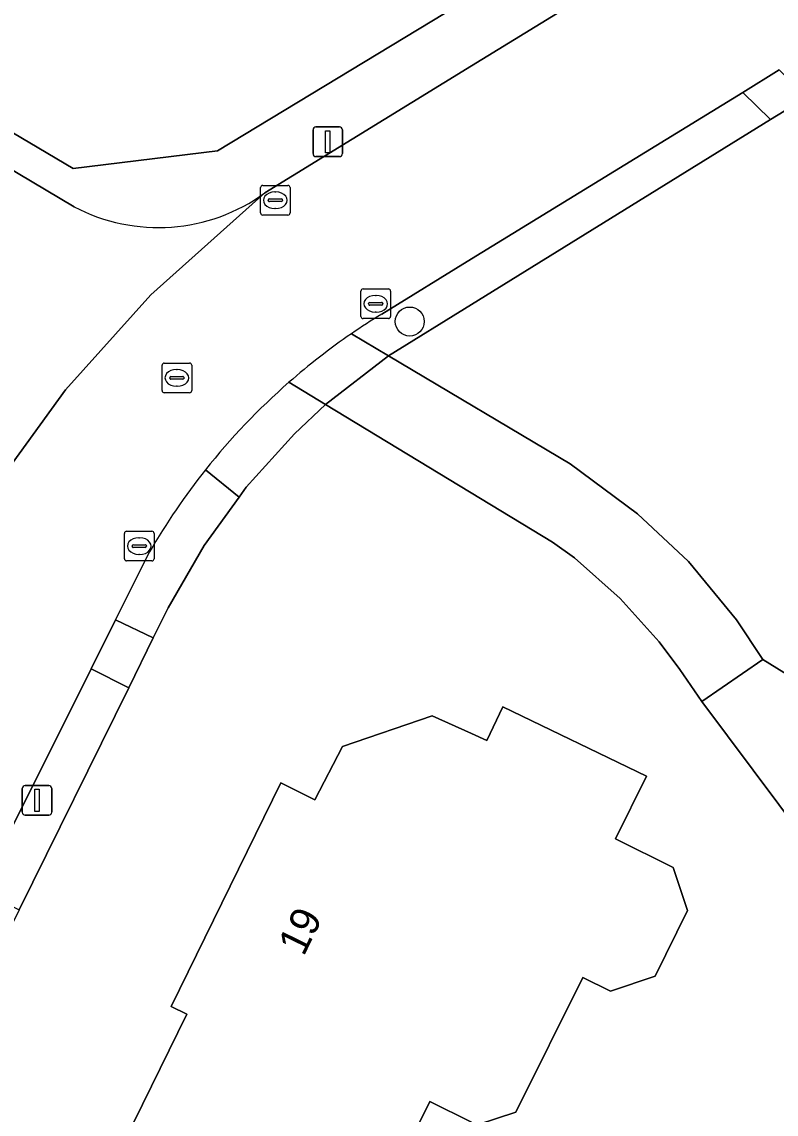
# Model space of a CAD drawing. Extents: x 157320 to 158835, y 386650 to 388491.
# Drawn here: x 158484.84 to 158510.27, y 387338.65 to 387375.48 of the extents above; entities that cross this region are included whole.
import ezdxf

# ---------------------------------------------------------------- set-up
doc = ezdxf.new("R2010")
doc.units = 0
for name, color, linetype in [('IMGEO_Boom', 7, 'Continuous'), ('IMGEO_Erf', 7, 'Continuous'), ('IMGEO_Groenvoorziening', 7, 'Continuous'), ('IMGEO_Kolk', 7, 'Continuous'), ('IMGEO_Lichtmast', 7, 'Continuous'), ('IMGEO_Loofbos', 7, 'Continuous'), ('IMGEO_Pand', 7, 'Continuous'), ('IMGEO_Pand_nummerreeks', 7, 'Continuous'), ('IMGEO_Rijbaan_lokaal_gesloten', 7, 'Continuous'), ('IMGEO_Rioolput', 7, 'Continuous'), ('IMGEO_Voetpad_halfverhard', 7, 'Continuous'), ('IMGEO_Voetpad_open', 7, 'Continuous')]:
    doc.layers.add(name, color=color, linetype=linetype)

msp = doc.modelspace()

# ---------------------------------------------------------------- linework, layer by layer
at = {"layer": 'IMGEO_Boom'}
msp.add_circle((158497.918, 387365.377), 0.489, dxfattribs=at)
at = {"layer": 'IMGEO_Erf'}
for points in [[(158458.293, 387499.306), (158432.755, 387446.083), (158431.8, 387446.555), (158419.674, 387421.772), (158416.256, 387414.898), (158417.087, 387412.093), (158423.604, 387408.183), (158429.094, 387404.887), (158432.713, 387402.716), (158438.228, 387399.405), (158451.077, 387391.694), (158460.555, 387386.006), (158465.976, 387382.752), (158469.093, 387380.903), (158486.569, 387370.539), (158491.441, 387371.134), (158500, 387376.321), (158505.117, 387379.421), (158505.213, 387379.264), (158505.424, 387379.394), (158508.534, 387381.3), (158524.046, 387390.77)], [(158511.312, 387372.945), (158510.084, 387372.186), (158500, 387365.954), (158497.206, 387364.219), (158503.332, 387360.575), (158505.599, 387358.895), (158507.321, 387357.282), (158508.934, 387355.319), (158509.825, 387353.977), (158611.984, 387290.709)], [(158514.653, 387343.352), (158507.763, 387352.568), (158507.025, 387353.649), (158506.33, 387354.577), (158505.011, 387356.042), (158503.479, 387357.406), (158502.737, 387357.939), (158495.082, 387362.576), (158494.031, 387361.59), (158492.41, 387359.788), (158492.17, 387359.458), (158490.987, 387357.827), (158489.776, 387355.727), (158489.274, 387354.71), (158488.446, 387353.031), (158484.75, 387345.542), (158481.26, 387338.47)], [(158487.722, 387336.546), (158490.41, 387342.021), (158489.871, 387342.285), (158493.57, 387349.82), (158494.72, 387349.25), (158495.65, 387351.05), (158498.68, 387352.08), (158500, 387351.485), (158500.52, 387351.25), (158501.06, 387352.39), (158505.9, 387350.05), (158504.853, 387347.933), (158506.795, 387346.973), (158507.287, 387345.52), (158506.192, 387343.305), (158504.691, 387342.798), (158503.756, 387343.26), (158501.494, 387338.723), (158500.194, 387338.288)], [(158500, 387338.384), (158498.602, 387339.081), (158495.32, 387332.5)]]:
    msp.add_lwpolyline(points, dxfattribs=at)
at = {"layer": 'IMGEO_Groenvoorziening'}
for points in [[(158469.093, 387380.903), (158465.976, 387382.752), (158465.439, 387381.853), (158468.553, 387379.998), (158486.601, 387369.249)], [(158493.035, 387369.715), (158500, 387373.995), (158506.299, 387377.867), (158505.424, 387379.394), (158505.213, 387379.264), (158505.117, 387379.421), (158500, 387376.321), (158491.441, 387371.134), (158486.569, 387370.539), (158469.093, 387380.903)], [(158510.084, 387372.186), (158509.147, 387373.104), (158500, 387367.487), (158496.975, 387365.629)], [(158495.952, 387364.965), (158497.206, 387364.219), (158500, 387365.954), (158510.084, 387372.186)], [(158494.031, 387361.59), (158495.082, 387362.576), (158493.848, 387363.33)], [(158491.035, 387360.379), (158492.17, 387359.458), (158492.41, 387359.788), (158494.031, 387361.59)], [(158490.987, 387357.827), (158492.17, 387359.458), (158491.035, 387360.379)], [(158489.149, 387357.61), (158488.003, 387355.32), (158489.274, 387354.71), (158489.776, 387355.727), (158490.987, 387357.827)]]:
    msp.add_lwpolyline(points, dxfattribs=at)
msp.add_lwpolyline([(158488.446, 387353.031), (158487.176, 387353.667), (158483.439, 387346.198), (158484.75, 387345.542)], close=True, dxfattribs=at)
for centre, radius, start, end in [((158489.444, 387374.646), 6.1, 242.2227, 306.0625), ((158508.626, 387346.559), 22.347, 121.4228, 124.5501), ((158508.895, 387346.171), 22.822, 131.247, 141.496), ((158508.9, 387346.184), 22.818, 141.5306, 149.9509)]:
    msp.add_arc(centre, radius, start, end, dxfattribs=at)
at = {"layer": 'IMGEO_Kolk'}
for p, q in [((158492.887, 387369.04), (158492.887, 387369.892)), ((158492.962, 387369.966), (158493.814, 387369.966)), ((158493.375, 387369.746), (158493.4, 387369.746)), ((158493.888, 387369.892), (158493.888, 387369.04)), ((158493.146, 387369.46), (158493.146, 387369.472)), ((158493.584, 387369.423), (158493.186, 387369.423)), ((158493.189, 387369.509), (158493.587, 387369.509)), ((158493.63, 387369.472), (158493.63, 387369.46)), ((158493.814, 387368.966), (158492.962, 387368.966)), ((158493.398, 387369.186), (158493.373, 387369.186)), ((158496.273, 387365.549), (158496.273, 387366.401)), ((158496.348, 387366.475), (158497.2, 387366.475)), ((158497.274, 387366.401), (158497.274, 387365.549)), ((158496.575, 387366.018), (158496.973, 387366.018)), ((158496.761, 387366.255), (158496.786, 387366.255)), ((158496.532, 387365.969), (158496.532, 387365.981)), ((158496.97, 387365.932), (158496.572, 387365.932)), ((158496.784, 387365.695), (158496.759, 387365.695)), ((158497.016, 387365.981), (158497.016, 387365.969)), ((158497.2, 387365.475), (158496.348, 387365.475)), ((158488.376, 387358.305), (158489.228, 387358.305)), ((158488.301, 387357.379), (158488.301, 387358.231)), ((158488.789, 387358.085), (158488.814, 387358.085)), ((158489.302, 387358.231), (158489.302, 387357.379)), ((158488.56, 387357.799), (158488.56, 387357.811)), ((158488.998, 387357.762), (158488.6, 387357.762)), ((158488.603, 387357.848), (158489.001, 387357.848)), ((158489.044, 387357.811), (158489.044, 387357.799)), ((158489.228, 387357.305), (158488.376, 387357.305)), ((158488.812, 387357.525), (158488.787, 387357.525))]:
    msp.add_line(p, q, dxfattribs=at)
for points in [[(158492.887, 387369.04), (158492.887, 387369.892)], [(158492.962, 387369.966), (158493.814, 387369.966)], [(158493.888, 387369.892), (158493.888, 387369.04)], [(158493.814, 387368.966), (158492.962, 387368.966)], [(158496.273, 387365.549), (158496.273, 387366.401)], [(158496.348, 387366.475), (158497.2, 387366.475)], [(158497.274, 387366.401), (158497.274, 387365.549)], [(158497.2, 387365.475), (158496.348, 387365.475)], [(158488.376, 387358.305), (158489.228, 387358.305)], [(158488.301, 387357.379), (158488.301, 387358.231)], [(158489.302, 387358.231), (158489.302, 387357.379)], [(158489.228, 387357.305), (158488.376, 387357.305)]]:
    msp.add_lwpolyline(points, dxfattribs=at)
for centre, radius, start, end in [((158492.964, 387369.89), 0.0765, 91.552, 178.448), ((158492.964, 387369.89), 0.0765, 91.552, 178.448), ((158493.812, 387369.89), 0.0765, 1.552, 88.448), ((158493.812, 387369.89), 0.0765, 1.552, 88.448), ((158493.186, 387369.469), 0.0403, 85.8775, 175.7526), ((158493.183, 387369.459), 0.0366, 178.938, 274.7102), ((158493.587, 387369.466), 0.043, 264.8664, 352.4533), ((158493.591, 387369.471), 0.0386, 1.7309, 96.639), ((158492.964, 387369.042), 0.0765, 181.552, 268.448), ((158492.964, 387369.042), 0.0765, 181.552, 268.448), ((158493.812, 387369.042), 0.0765, 271.552, 358.448), ((158493.812, 387369.042), 0.0765, 271.552, 358.448), ((158496.35, 387366.399), 0.0765, 91.552, 178.448), ((158496.35, 387366.399), 0.0765, 91.552, 178.448), ((158497.198, 387366.399), 0.0765, 1.552, 88.448), ((158497.198, 387366.399), 0.0765, 1.552, 88.448), ((158496.572, 387365.978), 0.0403, 85.8775, 175.7526), ((158496.977, 387365.98), 0.0386, 1.7309, 96.639), ((158496.569, 387365.968), 0.0366, 178.938, 274.7102), ((158496.973, 387365.975), 0.043, 264.8664, 352.4533), ((158496.35, 387365.551), 0.0765, 181.552, 268.448), ((158496.35, 387365.551), 0.0765, 181.552, 268.448), ((158497.198, 387365.551), 0.0765, 271.552, 358.448), ((158497.198, 387365.551), 0.0765, 271.552, 358.448), ((158488.378, 387358.229), 0.0765, 91.552, 178.448), ((158488.378, 387358.229), 0.0765, 91.552, 178.448), ((158489.226, 387358.229), 0.0765, 1.552, 88.448), ((158489.226, 387358.229), 0.0765, 1.552, 88.448), ((158488.6, 387357.808), 0.0403, 85.8775, 175.7526), ((158488.597, 387357.798), 0.0366, 178.938, 274.7102), ((158489.001, 387357.805), 0.043, 264.8664, 352.4533), ((158489.005, 387357.81), 0.0386, 1.7309, 96.639), ((158488.378, 387357.381), 0.0765, 181.552, 268.448), ((158488.378, 387357.381), 0.0765, 181.552, 268.448), ((158489.226, 387357.381), 0.0765, 271.552, 358.448), ((158489.226, 387357.381), 0.0765, 271.552, 358.448)]:
    msp.add_arc(centre, radius, start, end, dxfattribs=at)
for centre, major_axis, ratio, start_param, end_param in [((158493.374, 387369.466), (-0.387, 0.002), 0.722429, 4.712389, 7.853982), ((158493.399, 387369.466), (-0.39, 0.002), 0.717154, 1.570796, 4.712389), ((158496.76, 387365.975), (-0.387, 0.002), 0.722429, 4.712389, 7.853982), ((158496.785, 387365.975), (-0.39, 0.002), 0.717154, 1.570796, 4.712389), ((158488.788, 387357.805), (-0.387, 0.002), 0.722429, 4.712389, 7.853982), ((158488.813, 387357.805), (-0.39, 0.002), 0.717154, 1.570796, 4.712389)]:
    msp.add_ellipse(centre, major_axis=major_axis, ratio=ratio, start_param=start_param, end_param=end_param, dxfattribs=at)
at = {"layer": 'IMGEO_Lichtmast'}
for p, q in [((158494.759, 387371.937), (158495.549, 387371.937)), ((158495.549, 387371.937), (158494.759, 387371.937)), ((158494.659, 387371.037), (158494.659, 387371.837)), ((158494.659, 387371.837), (158494.659, 387371.037)), ((158495.649, 387371.837), (158495.649, 387371.037)), ((158495.649, 387371.037), (158495.649, 387371.837)), ((158495.549, 387370.937), (158494.759, 387370.937)), ((158494.759, 387370.937), (158495.549, 387370.937)), ((158484.858, 387348.833), (158484.858, 387349.633)), ((158484.858, 387349.633), (158484.858, 387348.833)), ((158484.958, 387349.733), (158485.748, 387349.733)), ((158485.748, 387349.733), (158484.958, 387349.733)), ((158485.848, 387349.633), (158485.848, 387348.833)), ((158485.848, 387348.833), (158485.848, 387349.633)), ((158485.748, 387348.733), (158484.958, 387348.733)), ((158484.958, 387348.733), (158485.748, 387348.733))]:
    msp.add_line(p, q, dxfattribs=at)
for points in [[(158495.079, 387371.812), (158495.229, 387371.812), (158495.229, 387371.062), (158495.079, 387371.062), (158495.079, 387371.812)], [(158485.278, 387349.608), (158485.428, 387349.608), (158485.428, 387348.858), (158485.278, 387348.858), (158485.278, 387349.608)]]:
    msp.add_lwpolyline(points, dxfattribs=at)
for centre, start, end in [((158494.759, 387371.837), 90, 180), ((158494.759, 387371.837), 90, 180), ((158495.549, 387371.837), 0, 90), ((158495.549, 387371.837), 360, 90), ((158494.759, 387371.037), 180, 270), ((158494.759, 387371.037), 180, 270), ((158495.549, 387371.037), 270, 0), ((158495.549, 387371.037), 270, 0), ((158484.958, 387349.633), 90, 180), ((158484.958, 387349.633), 90, 180), ((158485.748, 387349.633), 0, 90), ((158485.748, 387349.633), 360, 90), ((158484.958, 387348.833), 180, 270), ((158484.958, 387348.833), 180, 270), ((158485.748, 387348.833), 270, 0), ((158485.748, 387348.833), 270, 0)]:
    msp.add_arc(centre, 0.1, start, end, dxfattribs=at)
at = {"layer": 'IMGEO_Loofbos'}
msp.add_lwpolyline([(158604.915, 387281.002), (158615.618, 387287.591), (158614.308, 387289.72), (158611.984, 387290.709), (158509.825, 387353.977), (158507.763, 387352.568), (158514.653, 387343.352), (158508.114, 387268.788), (158498.767, 387264.756)], dxfattribs=at)
at = {"layer": 'IMGEO_Pand'}
for points in [[(158500.194, 387338.288), (158501.494, 387338.723), (158503.756, 387343.26), (158504.691, 387342.798), (158506.192, 387343.305), (158507.287, 387345.52), (158506.795, 387346.973), (158504.853, 387347.933), (158505.9, 387350.05), (158501.06, 387352.39), (158500.52, 387351.25), (158500, 387351.485), (158498.68, 387352.08), (158495.65, 387351.05), (158494.72, 387349.25), (158493.57, 387349.82), (158489.871, 387342.285), (158490.41, 387342.021), (158487.722, 387336.546)], [(158495.32, 387332.5), (158498.602, 387339.081), (158500, 387338.384)]]:
    msp.add_lwpolyline(points, dxfattribs=at)
at = {"layer": 'IMGEO_Rijbaan_lokaal_gesloten'}
for points in [[(158486.601, 387369.249), (158468.553, 387379.998), (158465.439, 387381.853), (158460.008, 387385.088), (158450.511, 387390.744), (158437.621, 387398.421), (158432.092, 387401.714), (158428.481, 387403.865), (158422.978, 387407.141), (158419.21, 387409.386)], [(158524.93, 387389.315), (158509.408, 387379.777), (158506.299, 387377.867), (158500, 387373.995), (158493.035, 387369.715), (158489.191, 387366.281), (158486.312, 387363.076), (158482.797, 387358.225), (158457.154, 387305.933), (158456.427, 387305.012), (158455.542, 387304.24)], [(158496.975, 387365.629), (158500, 387367.487), (158509.147, 387373.104), (158510.376, 387373.86)], [(158482.797, 387358.225), (158486.312, 387363.076), (158489.191, 387366.281), (158493.035, 387369.715)], [(158487.176, 387353.667), (158488.003, 387355.32), (158489.149, 387357.61)], [(158462.264, 387303.879), (158466.569, 387312.483), (158469.375, 387318.091), (158475.628, 387330.587), (158478.632, 387336.591), (158479.009, 387337.344), (158483.439, 387346.198), (158487.176, 387353.667)]]:
    msp.add_lwpolyline(points, dxfattribs=at)
for centre, radius, start, end in [((158489.444, 387374.646), 6.1, 242.2227, 306.0625), ((158508.626, 387346.559), 22.347, 121.4228, 124.5501), ((158508.848, 387346.199), 22.77, 124.4961, 131.2048), ((158508.895, 387346.171), 22.822, 131.247, 141.496), ((158508.9, 387346.184), 22.818, 141.5306, 149.9509)]:
    msp.add_arc(centre, radius, start, end, dxfattribs=at)
at = {"layer": 'IMGEO_Rioolput'}
for p, q in [((158489.568, 387363.052), (158489.568, 387363.904)), ((158489.643, 387363.978), (158490.495, 387363.978)), ((158490.569, 387363.904), (158490.569, 387363.052)), ((158489.827, 387363.472), (158489.827, 387363.484)), ((158490.265, 387363.435), (158489.867, 387363.435)), ((158489.87, 387363.521), (158490.268, 387363.521)), ((158490.056, 387363.758), (158490.081, 387363.758)), ((158490.311, 387363.484), (158490.311, 387363.472)), ((158490.079, 387363.198), (158490.054, 387363.198)), ((158490.495, 387362.978), (158489.643, 387362.978))]:
    msp.add_line(p, q, dxfattribs=at)
for points in [[(158489.568, 387363.052), (158489.568, 387363.904)], [(158489.643, 387363.978), (158490.495, 387363.978)], [(158490.569, 387363.904), (158490.569, 387363.052)], [(158490.495, 387362.978), (158489.643, 387362.978)]]:
    msp.add_lwpolyline(points, dxfattribs=at)
for centre, radius, start, end in [((158489.645, 387363.902), 0.0765, 91.552, 178.448), ((158489.645, 387363.902), 0.0765, 91.552, 178.448), ((158490.493, 387363.902), 0.0765, 1.552, 88.448), ((158490.493, 387363.902), 0.0765, 1.552, 88.448), ((158489.867, 387363.481), 0.0403, 85.8775, 175.7526), ((158489.864, 387363.471), 0.0366, 178.938, 274.7102), ((158490.268, 387363.478), 0.043, 264.8664, 352.4533), ((158490.272, 387363.483), 0.0386, 1.7309, 96.639), ((158489.645, 387363.054), 0.0765, 181.552, 268.448), ((158489.645, 387363.054), 0.0765, 181.552, 268.448), ((158490.493, 387363.054), 0.0765, 271.552, 358.448), ((158490.493, 387363.054), 0.0765, 271.552, 358.448)]:
    msp.add_arc(centre, radius, start, end, dxfattribs=at)
for centre, major_axis, ratio, start_param, end_param in [((158490.055, 387363.478), (-0.387, 0.002), 0.722429, 4.712389, 7.853982), ((158490.08, 387363.478), (-0.39, 0.002), 0.717154, 1.570796, 4.712389)]:
    msp.add_ellipse(centre, major_axis=major_axis, ratio=ratio, start_param=start_param, end_param=end_param, dxfattribs=at)
at = {"layer": 'IMGEO_Voetpad_halfverhard'}
for points in [[(158497.206, 387364.219), (158495.952, 387364.965)], [(158493.848, 387363.33), (158495.082, 387362.576), (158497.206, 387364.219)]]:
    msp.add_lwpolyline(points, dxfattribs=at)
msp.add_lwpolyline([(158497.206, 387364.219), (158495.082, 387362.576), (158502.737, 387357.939), (158503.479, 387357.406), (158505.011, 387356.042), (158506.33, 387354.577), (158507.025, 387353.649), (158507.763, 387352.568), (158509.825, 387353.977), (158508.934, 387355.319), (158507.321, 387357.282), (158505.599, 387358.895), (158503.332, 387360.575)], close=True, dxfattribs=at)
msp.add_arc((158508.848, 387346.199), 22.77, 124.4961, 131.2048, dxfattribs=at)
at = {"layer": 'IMGEO_Voetpad_open'}
for points in [[(158510.376, 387373.86), (158509.147, 387373.104), (158510.084, 387372.186), (158511.312, 387372.945)], [(158489.274, 387354.71), (158488.003, 387355.32), (158487.176, 387353.667), (158488.446, 387353.031)]]:
    msp.add_lwpolyline(points, close=True, dxfattribs=at)

# ---------------------------------------------------------------- texts
at = {"layer": 'IMGEO_Pand_nummerreeks'}
msp.add_text('19', height=1, rotation=63.8532, dxfattribs=at).set_placement((158494.341, 387343.948))

doc.saveas('drawing.dxf')
